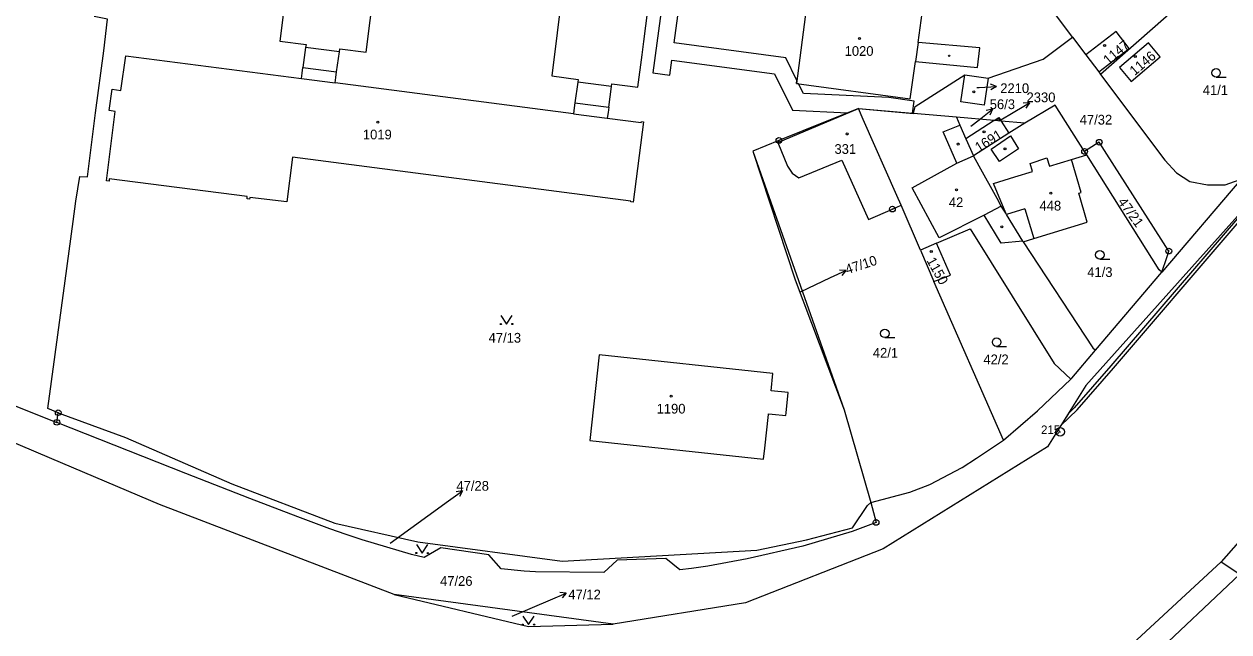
# Model space of a CAD drawing. Extents: x -680203 to -673936, y -1102717 to -1093650.
# Drawn here: x -679051.6 to -678840.6, y -1098763.5 to -1098657.2 of the extents above; entities that cross this region are included whole.
import ezdxf

# ---------------------------------------------------------------- set-up
doc = ezdxf.new("R2010")
doc.units = 0
for name, color, linetype in [('SOxx02xx_Koleje_param další_Popis10', 7, 'Continuous'), ('SOxx02xx_Staničení_Popis10', 7, 'Continuous'), ('SOxxxxxx_Koleje_hlavní_body_Popis10', 7, 'Continuous'), ('SOxxxxxx_Koleje_LN_parametry_Popis10', 7, 'Continuous'), ('SOxxxxxx_Koleje_param další_Popis10', 7, 'Continuous'), ('SOxxxxxx_Osa_bod_P', 7, 'Continuous'), ('SOxxxxxx_Staničení_Popis10', 7, 'Continuous'), ('x_prac', 7, 'Continuous')]:
    doc.layers.add(name, color=color, linetype=linetype)

msp = doc.modelspace()

# ---------------------------------------------------------------- linework, layer by layer
at = {"layer": 'SOxx02xx_Koleje_param další_Popis10'}
for centre, radius in [((-678919.39, -1098677.55), 0.5), ((-678919.39, -1098677.55), 0.0303), ((-678863.3, -1098677.85), 0.5), ((-678863.3, -1098677.85), 0.0303), ((-678865.86, -1098679.46), 0.5), ((-678865.86, -1098679.46), 0.0303), ((-678899.52, -1098689.55), 0.5), ((-678899.52, -1098689.55), 0.0303), ((-678851.11, -1098696.9), 0.5), ((-678851.11, -1098696.9), 0.0303), ((-679045.58, -1098725.18), 0.5), ((-679045.81, -1098726.87), 0.5), ((-679045.81, -1098726.87), 0.0303), ((-679045.58, -1098725.18), 0.0303), ((-678870.15, -1098728.54), 0.75), ((-678870.15, -1098728.54), 0.03), ((-678902.37, -1098744.38), 0.5), ((-678902.37, -1098744.38), 0.0303)]:
    msp.add_circle(centre, radius, dxfattribs=at)
at = {"layer": 'SOxx02xx_Staničení_Popis10'}
for p, q in [((-678881.31, -1098668.12), (-678882.34, -1098667.68)), ((-678884.73, -1098668.3), (-678884.31, -1098668.28)), ((-678884.31, -1098668.28), (-678881.31, -1098668.12)), ((-678881.31, -1098668.12), (-678882.29, -1098668.68)), ((-678884.34, -1098673.94), (-678881.97, -1098672.09)), ((-678881.97, -1098672.09), (-678883.07, -1098672.31)), ((-678881.97, -1098672.09), (-678882.46, -1098673.1)), ((-678878.1, -1098672.49), (-678875.53, -1098670.94)), ((-678875.53, -1098670.94), (-678876.64, -1098671.03)), ((-678875.53, -1098670.94), (-678876.13, -1098671.89)), ((-678885.79, -1098675.07), (-678884.34, -1098673.94)), ((-678880.81, -1098674.1), (-678878.1, -1098672.49)), ((-678915.63, -1098704.02), (-678910.37, -1098701.55)), ((-678910.37, -1098701.55), (-678907.65, -1098700.28)), ((-678907.65, -1098700.28), (-678908.77, -1098700.25)), ((-678907.65, -1098700.28), (-678908.35, -1098701.16)), ((-678977.22, -1098740.61), (-678974.79, -1098738.85)), ((-678974.79, -1098738.85), (-678975.9, -1098739.03)), ((-678974.79, -1098738.85), (-678975.31, -1098739.84)), ((-678987.44, -1098748.03), (-678977.22, -1098740.61)), ((-678966.09, -1098760.77), (-678959.4, -1098757.91)), ((-678959.4, -1098757.91), (-678956.64, -1098756.74)), ((-678956.64, -1098756.74), (-678957.76, -1098756.67)), ((-678956.64, -1098756.74), (-678957.36, -1098757.59))]:
    msp.add_line(p, q, dxfattribs=at)
at = {"layer": 'SOxxxxxx_Koleje_hlavní_body_Popis10'}
for p, q in [((-678842.85, -1098666.45), (-678841.1, -1098666.45)), ((-678863.2, -1098698.32), (-678861.45, -1098698.32)), ((-678900.83, -1098712.05), (-678899.08, -1098712.05)), ((-678881.26, -1098713.57), (-678879.51, -1098713.57))]:
    msp.add_line(p, q, dxfattribs=at)
for points in [[(-678968.07, -1098708.17), (-678967.07, -1098709.67), (-678966.07, -1098708.17)], [(-678982.86, -1098748.24), (-678981.86, -1098749.74), (-678980.86, -1098748.24)], [(-678964.24, -1098760.77), (-678963.24, -1098762.27), (-678962.24, -1098760.77)]]:
    msp.add_lwpolyline(points, dxfattribs=at)
for centre, radius in [((-678842.85, -1098665.7), 0.75), ((-678863.2, -1098697.57), 0.75), ((-678968.07, -1098709.67), 0.1), ((-678966.07, -1098709.67), 0.1), ((-678900.83, -1098711.3), 0.75), ((-678881.26, -1098712.82), 0.75), ((-678982.86, -1098749.74), 0.1), ((-678980.86, -1098749.74), 0.1), ((-678964.24, -1098762.27), 0.1), ((-678962.24, -1098762.27), 0.1)]:
    msp.add_circle(centre, radius, dxfattribs=at)
at = {"layer": 'SOxxxxxx_Koleje_LN_parametry_Popis10'}
msp.add_lwpolyline([(-678938.75, -1098645.79), (-678941.46, -1098665.71), (-678938.49, -1098666.12), (-678938.13, -1098663.47), (-678920.17, -1098665.87), (-678917, -1098672.22), (-678907.36, -1098672.7), (-678905.47, -1098671.94), (-678896.02, -1098672.79), (-678895.73, -1098670.64), (-678900.13, -1098670.05), (-678915.1, -1098669.32), (-678915.94, -1098667.64), (-678916.32, -1098667.59), (-678916.25, -1098667.03), (-678918.2, -1098663.1), (-678937.72, -1098660.49), (-678935.79, -1098646.24)], dxfattribs=at)
msp.add_lwpolyline([(-678870.02, -1098727.41), (-678867.17, -1098724.66), (-678860.81, -1098717.37), (-678819.58, -1098669.33), (-678814.33, -1098663.15), (-678830.16, -1098680.82), (-678861.27, -1098716.98), (-678867.67, -1098724.31), (-678868.7, -1098725.3)], close=True, dxfattribs=at)
at = {"layer": 'SOxxxxxx_Koleje_param další_Popis10'}
for centre, radius in [((-678905.27, -1098659.71), 0.175), ((-678862.35, -1098660.92), 0.175), ((-678889.58, -1098662.72), 0.117), ((-678856.98, -1098662.87), 0.175), ((-678885.27, -1098669.02), 0.175), ((-678989.62, -1098674.33), 0.175), ((-678880.97, -1098673.8), 0.175), ((-678907.43, -1098676.41), 0.175), ((-678883.47, -1098676.03), 0.175), ((-678887.99, -1098678.17), 0.175), ((-678879.8, -1098679), 0.175), ((-678888.28, -1098686.18), 0.175), ((-678871.77, -1098686.78), 0.175), ((-678880.34, -1098692.67), 0.175), ((-678892.7, -1098696.99), 0.175), ((-678938.26, -1098722.3), 0.175)]:
    msp.add_circle(centre, radius, dxfattribs=at)
at = {"layer": 'SOxxxxxx_Staničení_Popis10'}
for p, q in [((-678996.31, -1098662.04), (-679002.25, -1098661.27)), ((-678895.03, -1098660.41), (-678895.49, -1098663.72)), ((-679002.98, -1098666.72), (-678997.08, -1098667.48)), ((-678948.69, -1098668.13), (-678954.62, -1098667.35)), ((-678919.6, -1098677.88), (-678905.47, -1098671.94)), ((-678955.38, -1098672.86), (-678949.44, -1098673.62)), ((-678880.49, -1098674.16), (-678879.11, -1098676.28)), ((-678890.65, -1098676.06), (-678887.7, -1098674.84)), ((-678888.26, -1098681.52), (-678890.65, -1098676.06)), ((-678882.23, -1098679.05), (-678878.81, -1098676.74)), ((-678878.81, -1098676.74), (-678877.44, -1098679.02)), ((-678888.26, -1098681.52), (-678885.34, -1098680.25)), ((-678880.75, -1098681.24), (-678882.23, -1098679.05)), ((-678877.44, -1098679.02), (-678880.75, -1098681.24)), ((-678875.41, -1098681.59), (-678872.48, -1098680.59)), ((-678872.48, -1098680.59), (-678872.03, -1098682.06)), ((-678896.05, -1098685.83), (-678888.26, -1098681.52)), ((-678874.98, -1098682.97), (-678875.41, -1098681.59)), ((-678872.03, -1098682.06), (-678868.13, -1098680.85)), ((-678881.84, -1098685.07), (-678878.05, -1098683.92)), ((-678878.05, -1098683.92), (-678874.98, -1098682.97)), ((-678891.3, -1098694.59), (-678896.05, -1098685.83)), ((-678879.66, -1098690.25), (-678881.84, -1098685.07)), ((-678883.46, -1098690.59), (-678891.3, -1098694.59)), ((-678880.45, -1098689.05), (-678883.46, -1098690.59)), ((-678880.45, -1098695.52), (-678883.46, -1098690.59)), ((-678876.32, -1098689.53), (-678879.52, -1098690.48)), ((-678876.32, -1098689.53), (-678874.73, -1098694.7)), ((-678876.69, -1098695.19), (-678880.45, -1098695.52))]:
    msp.add_line(p, q, dxfattribs=at)
at = {"layer": 'x_prac'}
for p, q in [((-678867.97, -1098659.45), (-678881.86, -1098640.97)), ((-678840.5, -1098646.14), (-678863.08, -1098666.02)), ((-678867.97, -1098659.45), (-678865.64, -1098662.55)), ((-678865.64, -1098662.55), (-678863.38, -1098665.56)), ((-679002.73, -1098664.8), (-678996.84, -1098665.56)), ((-678863.38, -1098665.56), (-678863.08, -1098666.02)), ((-678886.81, -1098666.07), (-678882.74, -1098666.64)), ((-678955.13, -1098670.94), (-678949.19, -1098671.71)), ((-678905.47, -1098671.94), (-678895.8, -1098672.81)), ((-678888.29, -1098673.49), (-678895.8, -1098672.81)), ((-678881.71, -1098674.06), (-678888.29, -1098673.49)), ((-678881.71, -1098674.06), (-678886.64, -1098677.28)), ((-678880.49, -1098674.16), (-678881.71, -1098674.06)), ((-678876.35, -1098674.52), (-678880.49, -1098674.16)), ((-678919.39, -1098677.55), (-678923.97, -1098679.41)), ((-678886.64, -1098677.28), (-678885.34, -1098680.25)), ((-678923.97, -1098679.41), (-678907.96, -1098724.67)), ((-678865.49, -1098680.03), (-678865.86, -1098679.46)), ((-678838.53, -1098684.38), (-678852.34, -1098700.57)), ((-678894.61, -1098696.74), (-678897.98, -1098688.88)), ((-678891.8, -1098695.54), (-678894.61, -1098696.74)), ((-678894.61, -1098696.74), (-678892.24, -1098702.24)), ((-678863.96, -1098714.21), (-678852.34, -1098700.57)), ((-678880.09, -1098730.01), (-678892.24, -1098702.24)), ((-678868.09, -1098719.13), (-678863.96, -1098714.21)), ((-679062.22, -1098720.36), (-679045.81, -1098726.87)), ((-678874.12, -1098724.88), (-678868.3, -1098719.33)), ((-678868.3, -1098719.33), (-678868.09, -1098719.13)), ((-679045.58, -1098725.18), (-679047.4, -1098724.47)), ((-678907.96, -1098724.67), (-678903.3, -1098740.9)), ((-678880.09, -1098730.01), (-678874.12, -1098724.88)), ((-679045.81, -1098726.87), (-679045.58, -1098725.18)), ((-679023.21, -1098735.8), (-679045.81, -1098726.87)), ((-679045.58, -1098725.18), (-679033.81, -1098729.54)), ((-678827.8, -1098735.21), (-678841.95, -1098751.27)), ((-678986.77, -1098757), (-679027.85, -1098741.23)), ((-678841.95, -1098751.27), (-678838.7, -1098753.46)), ((-678838.7, -1098753.46), (-678854.59, -1098768.41)), ((-678948.42, -1098762.19), (-678986.77, -1098757))]:
    msp.add_line(p, q, dxfattribs=at)
for points in [[(-678770.4, -1098598), (-678779.23, -1098619.25), (-678786.89, -1098632.53), (-678865.66, -1098720.43), (-678872.36, -1098731.16), (-678901.14, -1098749), (-678925.26, -1098758.48), (-678948.42, -1098762.19)], [(-678996.26, -1098625.63), (-678996.35, -1098626.32), (-679002.33, -1098625.51), (-679003, -1098631.85), (-679006.05, -1098631.53), (-679005.31, -1098635.01), (-679005.58, -1098637.21), (-679003.93, -1098637.42), (-679006.76, -1098660.15), (-679002.18, -1098660.74), (-679002.25, -1098661.27), (-679002.73, -1098664.8)], [(-678996.84, -1098665.56), (-678996.31, -1098662.04), (-678996.24, -1098661.52), (-678991.68, -1098662.11), (-678988.79, -1098639.38), (-678987.2, -1098639.61), (-678986.03, -1098639.69), (-678983, -1098640.19), (-678981.64, -1098640.38), (-678981.34, -1098640.42), (-678980.53, -1098634.09), (-678980.83, -1098634.05), (-678986.4, -1098633.38), (-678988, -1098633.18), (-678987.28, -1098627.56), (-678993.27, -1098626.74), (-678993.18, -1098626.05)], [(-678948.62, -1098631.88), (-678948.71, -1098632.58), (-678954.66, -1098631.82), (-678955.48, -1098638.15), (-678958.53, -1098637.75), (-678957.59, -1098641.01), (-678957.94, -1098643.3), (-678956.36, -1098643.61), (-678959.12, -1098666.26), (-678954.56, -1098666.86), (-678954.62, -1098667.35), (-678955.13, -1098670.94)], [(-678949.19, -1098671.71), (-678948.69, -1098668.13), (-678948.62, -1098667.64), (-678944.07, -1098668.24), (-678943.34, -1098662.57), (-678943.04, -1098660.21), (-678941.17, -1098645.54), (-678939.6, -1098645.76), (-678938.56, -1098645.8), (-678934.12, -1098646.51), (-678933.82, -1098646.55), (-678933.01, -1098640.3), (-678933.31, -1098640.26), (-678938.81, -1098639.55), (-678940.38, -1098639.35), (-678939.67, -1098633.73), (-678945.63, -1098632.97), (-678945.55, -1098632.28)], [(-678896.41, -1098670.24), (-678895.49, -1098663.72), (-678884.63, -1098664.78), (-678884.23, -1098661.35), (-678895.03, -1098660.41), (-678894.13, -1098653.99), (-678914.2, -1098651.41), (-678914.55, -1098654.08), (-678916.32, -1098667.59), (-678896.41, -1098670.24)], [(-679047.4, -1098724.47), (-679044.37, -1098702.11), (-679042.97, -1098691.73), (-679042.5, -1098688.14), (-679041.8, -1098683.86), (-679040.47, -1098683.91), (-679039.04, -1098672.69), (-679037.59, -1098661.84), (-679036.92, -1098656.3), (-679039.28, -1098655.88)], [(-678882.74, -1098666.64), (-678873.12, -1098663.29), (-678867.97, -1098659.45)], [(-678863.38, -1098665.56), (-678858.04, -1098661.48), (-678860.32, -1098658.49), (-678865.64, -1098662.55)], [(-678854.7, -1098660.44), (-678859.78, -1098664.78), (-678857.73, -1098667.24), (-678852.64, -1098662.93), (-678854.7, -1098660.44)], [(-678949.19, -1098671.71), (-678949.31, -1098672.63), (-678949.44, -1098673.62), (-678943.48, -1098674.39), (-678943.46, -1098674.24), (-678943.08, -1098674.29), (-678944.93, -1098688.32), (-678945.3, -1098688.27), (-678945.29, -1098688.14), (-679004.54, -1098680.49), (-679005.55, -1098688.31), (-679012.05, -1098687.51), (-679012.09, -1098687.82), (-679012.52, -1098687.76), (-679012.47, -1098687.37), (-679036.64, -1098684.28), (-679036.66, -1098684.67), (-679037.11, -1098684.62), (-679035.61, -1098672.48), (-679036.65, -1098672.33), (-679036.12, -1098668.58), (-679034.61, -1098668.79), (-679033.76, -1098662.74), (-679002.98, -1098666.72), (-679002.85, -1098665.76), (-679002.73, -1098664.8)], [(-678955.13, -1098670.94), (-678955.25, -1098671.86), (-678955.38, -1098672.86), (-678997.08, -1098667.48), (-678996.96, -1098666.51), (-678996.84, -1098665.56)], [(-678895.8, -1098672.81), (-678895.55, -1098671.59), (-678886.81, -1098666.07)], [(-678882.74, -1098666.64), (-678883.46, -1098671.36), (-678887.53, -1098670.78), (-678886.81, -1098666.07)], [(-678863.08, -1098666.02), (-678851.81, -1098680.99), (-678849.79, -1098683.21), (-678847.45, -1098684.75), (-678844.32, -1098685.29), (-678841.25, -1098685.28), (-678839.64, -1098684.75), (-678838.53, -1098684.38)], [(-678905.47, -1098671.94), (-678911.3, -1098674.29), (-678919.39, -1098677.55)], [(-678897.98, -1098688.88), (-678898.72, -1098687.17), (-678904.61, -1098673.85), (-678905.47, -1098671.94)], [(-678865.86, -1098679.46), (-678871.03, -1098671.38), (-678876.35, -1098674.52)], [(-678888.29, -1098673.49), (-678887.7, -1098674.84), (-678886.64, -1098677.28)], [(-678881.71, -1098674.06), (-678880.9, -1098673.53), (-678880.49, -1098674.16)], [(-678876.35, -1098674.52), (-678879.11, -1098676.28), (-678885.34, -1098680.25)], [(-678919.39, -1098677.55), (-678919.6, -1098677.88), (-678917.86, -1098682.06), (-678917.09, -1098683.27), (-678915.88, -1098684.08), (-678908.37, -1098680.97), (-678903.68, -1098691.36), (-678899.52, -1098689.55), (-678897.98, -1098688.88)], [(-678852.34, -1098700.57), (-678851.48, -1098698.01), (-678851.11, -1098696.9), (-678863.3, -1098677.85), (-678865.86, -1098679.46)], [(-678923.97, -1098679.41), (-678916.53, -1098701.92), (-678907.96, -1098724.67)], [(-678876.64, -1098695.27), (-678876.69, -1098695.19), (-678879.52, -1098690.48), (-678879.66, -1098690.25), (-678880.45, -1098689.05), (-678881.2, -1098687.7), (-678884.35, -1098682.03), (-678885.34, -1098680.25)], [(-678876.64, -1098695.27), (-678874.73, -1098694.7), (-678865.39, -1098691.87), (-678866.88, -1098686.77), (-678866.44, -1098686.65), (-678868.13, -1098680.85), (-678865.49, -1098680.03)], [(-678852.34, -1098700.57), (-678852.79, -1098700.18), (-678865.49, -1098680.03)], [(-678891.8, -1098695.54), (-678885.91, -1098693.02), (-678871.22, -1098716.56), (-678868.3, -1098719.33)], [(-678876.64, -1098695.27), (-678864.42, -1098713.82), (-678863.96, -1098714.21)], [(-678892.24, -1098702.24), (-678889.37, -1098701.09), (-678891.8, -1098695.54)], [(-679027.85, -1098741.23), (-679046.67, -1098733.28), (-679111.46, -1098705.74)], [(-678921.21, -1098725.5), (-678921.2, -1098725.38), (-678920.58, -1098725.44), (-678918.19, -1098725.69), (-678918.14, -1098725.22), (-678917.74, -1098721.67), (-678920.76, -1098721.36), (-678920.43, -1098718.35), (-678950.85, -1098715.06), (-678952.47, -1098730.05), (-678922.07, -1098733.34), (-678921.86, -1098731.4), (-678921.21, -1098725.5)], [(-679033.81, -1098729.54), (-679015.18, -1098737.65), (-678997.16, -1098744.5), (-678982.6, -1098747.8), (-678957.36, -1098751.17), (-678923.28, -1098749.21), (-678914.56, -1098747.42), (-678906.5, -1098745.32), (-678903.88, -1098741.42), (-678903.3, -1098740.9)], [(-678903.3, -1098740.9), (-678896.44, -1098739.11), (-678892.99, -1098737.75), (-678887.3, -1098734.77), (-678884.78, -1098733.13), (-678880.09, -1098730.01)], [(-678906.57, -1098745.99), (-678915.19, -1098748.56), (-678924.95, -1098750.75), (-678931.81, -1098752.05), (-678934.72, -1098752.47), (-678936.72, -1098752.68), (-678939.2, -1098750.69), (-678947.73, -1098750.99), (-678950.07, -1098753.13), (-678962.01, -1098753.02), (-678963.99, -1098752.91), (-678967.99, -1098752.52), (-678970.19, -1098750.08), (-678978.59, -1098748.84), (-678981.48, -1098750.52), (-678983.7, -1098749.99), (-678992.33, -1098747.43), (-678995.17, -1098746.47), (-678998.02, -1098745.5), (-679003.63, -1098743.43), (-679012.01, -1098740.17), (-679023.21, -1098735.8)], [(-678903.3, -1098740.9), (-678902.37, -1098744.38), (-678906.57, -1098745.99)], [(-678895.01, -1098790.82), (-678896.44, -1098787.62), (-678872.12, -1098776.25), (-678863.92, -1098771.16), (-678857.47, -1098765.6), (-678841.95, -1098751.27)], [(-678986.77, -1098757), (-678963.25, -1098762.57), (-678948.42, -1098762.19)]]:
    msp.add_lwpolyline(points, dxfattribs=at)

# ---------------------------------------------------------------- texts
at = {"layer": 'SOxx02xx_Koleje_param další_Popis10'}
msp.add_text('215', height=1.5, dxfattribs=at).set_placement((-678873.49, -1098728.92))
at = {"layer": 'SOxxxxxx_Osa_bod_P'}
for s, p in [('1020', (-678907.88, -1098662.74)), ('2210', (-678880.63, -1098669.25)), ('41/1', (-678845.17, -1098669.57)), ('2330', (-678876.03, -1098670.85)), ('56/3', (-678882.47, -1098672.06)), ('47/32', (-678866.72, -1098674.76)), ('1019', (-678992.23, -1098677.35)), ('331', (-678909.66, -1098679.89)), ('42', (-678889.63, -1098689.21)), ('448', (-678873.76, -1098689.8)), ('41/3', (-678865.4, -1098701.43)), ('47/13', (-678970.22, -1098712.92)), ('42/1', (-678902.94, -1098715.55)), ('42/2', (-678883.58, -1098716.7)), ('1190', (-678940.8, -1098725.33)), ('47/28', (-678975.85, -1098738.83)), ('47/26', (-678978.72, -1098755.48)), ('47/12', (-678956.26, -1098757.84))]:
    msp.add_text(s, height=1.7, dxfattribs=at).set_placement(p)
for s, rotation, p in [('1147', 40, (-678861.72, -1098664.39)), ('1146', 40, (-678857.1, -1098666.29)), ('1691', 32, (-678884.39, -1098679.65)), ('47/21', 306, (-678860.12, -1098688.3)), ('47/10', 18, (-678907.46, -1098700.98)), ('1150', 299, (-678893.59, -1098698.55))]:
    msp.add_text(s, height=1.7, rotation=rotation, dxfattribs=at).set_placement(p)

doc.saveas('drawing.dxf')
